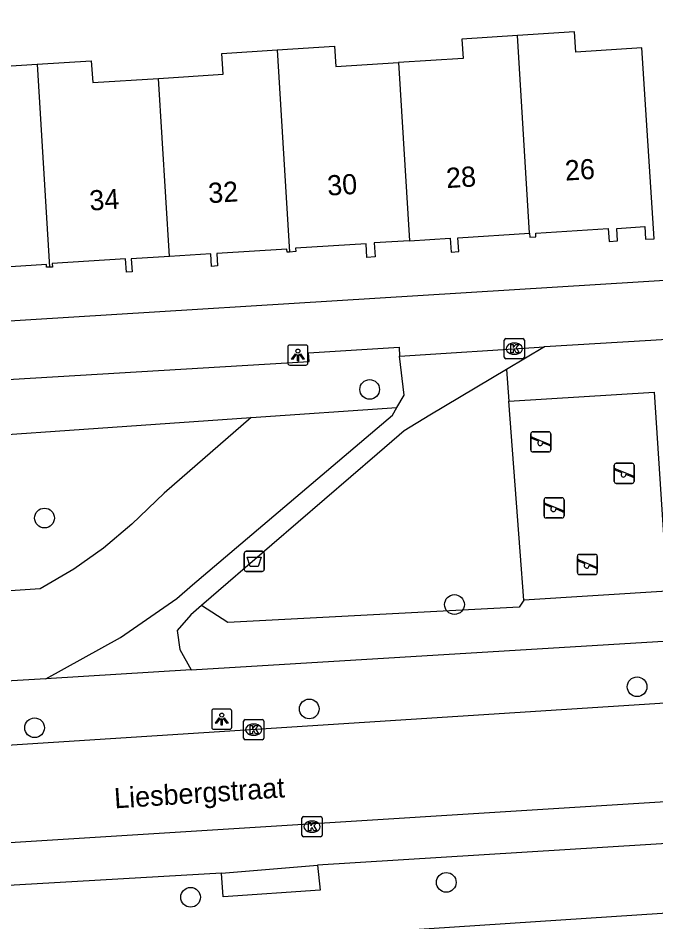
# Model space of a CAD drawing. Extents: x 159689 to 160786, y 387323 to 388339.
# Drawn here: x 160564.43 to 160596.09, y 388105.43 to 388150.28 of the extents above; entities that cross this region are included whole.
import ezdxf

# ---------------------------------------------------------------- set-up
doc = ezdxf.new("R2010")
doc.units = 0
for name, color, linetype in [('IMGEO_Afvalbak', 7, 'Continuous'), ('IMGEO_Boom', 7, 'Continuous'), ('IMGEO_Groenvoorziening', 7, 'Continuous'), ('IMGEO_Kolk', 7, 'Continuous'), ('IMGEO_Lichtpunt', 7, 'Continuous'), ('IMGEO_Openbare_ruimte_label', 7, 'Continuous'), ('IMGEO_Pand', 7, 'Continuous'), ('IMGEO_Pand_nummerreeks', 7, 'Continuous'), ('IMGEO_Rijbaan_lokaal_open', 7, 'Continuous'), ('IMGEO_Speelvoorziening', 7, 'Continuous'), ('IMGEO_Voetpad_open', 7, 'Continuous')]:
    doc.layers.add(name, color=color, linetype=linetype)

msp = doc.modelspace()

# ---------------------------------------------------------------- linework, layer by layer
at = {"layer": 'IMGEO_Afvalbak'}
for p, q in [((160575.756, 388123.815), (160576.546, 388123.815)), ((160576.546, 388123.815), (160575.756, 388123.815)), ((160575.656, 388122.915), (160575.656, 388123.715)), ((160575.656, 388123.715), (160575.656, 388122.915)), ((160576.646, 388123.715), (160576.646, 388122.915)), ((160576.646, 388122.915), (160576.646, 388123.715)), ((160576.546, 388122.815), (160575.756, 388122.815)), ((160575.756, 388122.815), (160576.546, 388122.815))]:
    msp.add_line(p, q, dxfattribs=at)
msp.add_lwpolyline([(160575.799, 388123.529), (160576.503, 388123.529), (160576.354, 388123.059), (160575.948, 388123.059), (160575.799, 388123.529)], dxfattribs=at)
for centre, start, end in [((160575.756, 388123.715), 90, 180), ((160575.756, 388123.715), 90, 180), ((160576.546, 388123.715), 0, 90), ((160576.546, 388123.715), 360, 90), ((160575.756, 388122.915), 180, 270), ((160575.756, 388122.915), 180, 270), ((160576.546, 388122.915), 270, 0), ((160576.546, 388122.915), 270, 0)]:
    msp.add_arc(centre, 0.1, start, end, dxfattribs=at)
at = {"layer": 'IMGEO_Boom'}
for centre in [(160581.88, 388131.848), (160565.742, 388125.468), (160586.09, 388121.176), (160595.154, 388117.095), (160578.881, 388115.995), (160565.249, 388115.058), (160585.683, 388107.389), (160572.99, 388106.647)]:
    msp.add_circle(centre, 0.489, dxfattribs=at)
at = {"layer": 'IMGEO_Groenvoorziening'}
for points in [[(160588.665, 388132.833), (160588.783, 388131.26)], [(160588.783, 388131.26), (160596.004, 388131.715), (160596.641, 388121.835), (160589.526, 388121.387)], [(160575.991, 388130.455), (160583.233, 388130.959)], [(160589.526, 388121.387), (160589.344, 388123.804), (160588.783, 388131.26)], [(160555.138, 388121.265), (160554.632, 388128.97), (160575.991, 388130.455)], [(160575.991, 388130.455), (160571.689, 388126.696), (160570.074, 388125.17), (160568.672, 388123.974), (160567.193, 388122.931), (160565.535, 388121.957), (160555.138, 388121.265)], [(160589.526, 388121.387), (160589.292, 388121.05), (160574.845, 388120.283), (160573.542, 388121.122)]]:
    msp.add_lwpolyline(points, dxfattribs=at)
at = {"layer": 'IMGEO_Kolk'}
for p, q in [((160588.56, 388133.446), (160588.56, 388134.298)), ((160588.635, 388134.372), (160589.487, 388134.372)), ((160589.048, 388134.152), (160589.073, 388134.152)), ((160589.561, 388134.298), (160589.561, 388133.446)), ((160589.487, 388133.372), (160588.635, 388133.372)), ((160589.071, 388133.592), (160589.046, 388133.592)), ((160575.625, 388114.54), (160575.625, 388115.392)), ((160575.7, 388115.466), (160576.552, 388115.466)), ((160576.113, 388115.246), (160576.138, 388115.246)), ((160576.626, 388115.392), (160576.626, 388114.54)), ((160576.552, 388114.466), (160575.7, 388114.466)), ((160576.136, 388114.686), (160576.111, 388114.686)), ((160578.52, 388109.727), (160578.52, 388110.579)), ((160578.595, 388110.653), (160579.447, 388110.653)), ((160579.008, 388110.433), (160579.033, 388110.433)), ((160579.521, 388110.579), (160579.521, 388109.727)), ((160579.031, 388109.873), (160579.006, 388109.873)), ((160579.447, 388109.653), (160578.595, 388109.653))]:
    msp.add_line(p, q, dxfattribs=at)
for points in [[(160588.56, 388133.446), (160588.56, 388134.298)], [(160588.635, 388134.372), (160589.487, 388134.372)], [(160588.881, 388134.072), (160589.004, 388134.072), (160589.004, 388133.921), (160589.134, 388134.072), (160589.298, 388134.072), (160589.152, 388133.921), (160589.305, 388133.672), (160589.153, 388133.672), (160589.068, 388133.836), (160589.004, 388133.769), (160589.004, 388133.672), (160588.881, 388133.672), (160588.881, 388134.072)], [(160589.561, 388134.298), (160589.561, 388133.446)], [(160589.487, 388133.372), (160588.635, 388133.372)], [(160575.625, 388114.54), (160575.625, 388115.392)], [(160575.7, 388115.466), (160576.552, 388115.466)], [(160576.626, 388115.392), (160576.626, 388114.54)], [(160575.946, 388115.166), (160576.069, 388115.166), (160576.069, 388115.015), (160576.199, 388115.166), (160576.363, 388115.166), (160576.217, 388115.015), (160576.37, 388114.766), (160576.218, 388114.766), (160576.133, 388114.93), (160576.069, 388114.863), (160576.069, 388114.766), (160575.946, 388114.766), (160575.946, 388115.166)], [(160576.552, 388114.466), (160575.7, 388114.466)], [(160578.52, 388109.727), (160578.52, 388110.579)], [(160578.595, 388110.653), (160579.447, 388110.653)], [(160578.841, 388110.353), (160578.964, 388110.353), (160578.964, 388110.202), (160579.094, 388110.353), (160579.258, 388110.353), (160579.112, 388110.202), (160579.265, 388109.953), (160579.113, 388109.953), (160579.028, 388110.117), (160578.964, 388110.05), (160578.964, 388109.953), (160578.841, 388109.953), (160578.841, 388110.353)], [(160579.521, 388110.579), (160579.521, 388109.727)], [(160579.447, 388109.653), (160578.595, 388109.653)]]:
    msp.add_lwpolyline(points, dxfattribs=at)
for centre, start, end in [((160588.637, 388134.296), 91.552, 178.448), ((160588.637, 388134.296), 91.552, 178.448), ((160589.485, 388134.296), 1.552, 88.448), ((160589.485, 388134.296), 1.552, 88.448), ((160588.637, 388133.448), 181.552, 268.448), ((160588.637, 388133.448), 181.552, 268.448), ((160589.485, 388133.448), 271.552, 358.448), ((160589.485, 388133.448), 271.552, 358.448), ((160575.702, 388115.39), 91.552, 178.448), ((160575.702, 388115.39), 91.552, 178.448), ((160576.55, 388115.39), 1.552, 88.448), ((160576.55, 388115.39), 1.552, 88.448), ((160575.702, 388114.542), 181.552, 268.448), ((160575.702, 388114.542), 181.552, 268.448), ((160576.55, 388114.542), 271.552, 358.448), ((160576.55, 388114.542), 271.552, 358.448), ((160578.597, 388110.577), 91.552, 178.448), ((160578.597, 388110.577), 91.552, 178.448), ((160579.445, 388110.577), 1.552, 88.448), ((160579.445, 388110.577), 1.552, 88.448), ((160578.597, 388109.729), 181.552, 268.448), ((160578.597, 388109.729), 181.552, 268.448), ((160579.445, 388109.729), 271.552, 358.448), ((160579.445, 388109.729), 271.552, 358.448)]:
    msp.add_arc(centre, 0.0765, start, end, dxfattribs=at)
for centre, major_axis, ratio, start_param, end_param in [((160589.047, 388133.872), (-0.387, 0.002), 0.722429, 4.712389, 7.853982), ((160589.072, 388133.872), (-0.39, 0.002), 0.717154, 1.570796, 4.712389), ((160576.112, 388114.966), (-0.387, 0.002), 0.722429, 4.712389, 7.853982), ((160576.137, 388114.966), (-0.39, 0.002), 0.717154, 1.570796, 4.712389), ((160579.007, 388110.153), (-0.387, 0.002), 0.722429, 4.712389, 7.853982), ((160579.032, 388110.153), (-0.39, 0.002), 0.717154, 1.570796, 4.712389)]:
    msp.add_ellipse(centre, major_axis=major_axis, ratio=ratio, start_param=start_param, end_param=end_param, dxfattribs=at)
at = {"layer": 'IMGEO_Lichtpunt'}
for p, q in [((160578.719, 388134.051), (160577.911, 388134.051)), ((160578.719, 388134.051), (160577.911, 388134.051)), ((160577.817, 388133.956), (160577.817, 388133.149)), ((160577.817, 388133.956), (160577.817, 388133.149)), ((160578.813, 388133.149), (160578.813, 388133.956)), ((160578.813, 388133.149), (160578.813, 388133.956)), ((160577.911, 388133.055), (160578.719, 388133.055)), ((160577.911, 388133.055), (160578.719, 388133.055)), ((160574.041, 388115.891), (160574.041, 388115.084)), ((160574.041, 388115.891), (160574.041, 388115.084)), ((160574.943, 388115.986), (160574.135, 388115.986)), ((160574.943, 388115.986), (160574.135, 388115.986)), ((160575.037, 388115.084), (160575.037, 388115.891)), ((160575.037, 388115.084), (160575.037, 388115.891)), ((160574.135, 388114.99), (160574.943, 388114.99)), ((160574.135, 388114.99), (160574.943, 388114.99))]:
    msp.add_line(p, q, dxfattribs=at)
for points in [[(160578.191, 388133.62), (160578.23, 388133.592), (160578.042, 388133.33), (160578.004, 388133.357), (160578.191, 388133.62)], [(160578.403, 388133.592), (160578.441, 388133.619), (160578.628, 388133.357), (160578.589, 388133.329), (160578.403, 388133.592)], [(160578.293, 388133.572), (160578.34, 388133.572), (160578.34, 388133.25), (160578.293, 388133.25), (160578.293, 388133.572)], [(160574.415, 388115.555), (160574.454, 388115.527), (160574.266, 388115.265), (160574.228, 388115.292), (160574.415, 388115.555)], [(160574.517, 388115.507), (160574.564, 388115.507), (160574.564, 388115.185), (160574.517, 388115.185), (160574.517, 388115.507)], [(160574.627, 388115.527), (160574.665, 388115.554), (160574.852, 388115.292), (160574.813, 388115.264), (160574.627, 388115.527)]]:
    msp.add_lwpolyline(points, dxfattribs=at)
for centre in [(160578.316, 388133.754), (160574.54, 388115.689)]:
    msp.add_circle(centre, 0.0994, dxfattribs=at)
for centre, start, end in [((160577.911, 388133.956), 90, 180), ((160577.911, 388133.956), 90, 180), ((160578.719, 388133.956), 0, 90), ((160578.719, 388133.956), 0, 90), ((160577.911, 388133.149), 180, 270), ((160577.911, 388133.149), 180, 270), ((160578.719, 388133.149), 270, 0), ((160578.719, 388133.149), 270, 360), ((160574.135, 388115.891), 90, 180), ((160574.135, 388115.891), 90, 180), ((160574.943, 388115.891), 0, 90), ((160574.943, 388115.891), 0, 90), ((160574.135, 388115.084), 180, 270), ((160574.135, 388115.084), 180, 270), ((160574.943, 388115.084), 270, 0), ((160574.943, 388115.084), 270, 360)]:
    msp.add_arc(centre, 0.0946, start, end, dxfattribs=at)
at = {"layer": 'IMGEO_Pand'}
for points in [[(160589.211, 388149.407), (160586.459, 388149.231), (160586.52, 388148.275), (160583.312, 388148.07)], [(160589.814, 388139.597), (160589.826, 388139.403), (160590.133, 388139.422), (160590.121, 388139.607), (160593.724, 388139.837), (160593.765, 388139.194), (160594.18, 388139.221), (160594.141, 388139.84), (160595.533, 388139.929), (160595.573, 388139.299), (160595.992, 388139.325), (160595.387, 388148.794), (160592.106, 388148.585), (160592.042, 388149.588), (160589.211, 388149.407)], [(160589.814, 388139.597), (160589.211, 388149.407)], [(160577.292, 388148.693), (160580.14, 388148.875), (160580.204, 388147.872), (160583.312, 388148.07)], [(160571.398, 388147.279), (160574.616, 388147.485), (160574.55, 388148.518), (160577.292, 388148.693)], [(160577.292, 388148.693), (160577.909, 388138.665)], [(160559.479, 388146.584), (160562.587, 388146.782), (160562.522, 388147.806), (160565.372, 388147.988)], [(160565.372, 388147.988), (160568.064, 388148.16), (160568.133, 388147.071), (160571.398, 388147.279)], [(160565.372, 388147.988), (160565.992, 388137.916)], [(160583.312, 388148.07), (160583.856, 388139.228)], [(160571.941, 388138.448), (160571.398, 388147.279)], [(160583.856, 388139.228), (160585.882, 388139.357), (160585.927, 388138.662), (160586.302, 388138.686), (160586.258, 388139.37), (160589.814, 388139.597)], [(160583.856, 388139.228), (160582.101, 388139.116), (160582.145, 388138.427), (160581.747, 388138.402), (160581.704, 388139.076), (160578.206, 388138.853), (160578.217, 388138.685), (160577.909, 388138.665)], [(160577.909, 388138.665), (160577.784, 388138.657), (160577.774, 388138.816), (160574.292, 388138.594), (160574.332, 388137.973), (160574.03, 388137.953), (160573.99, 388138.579), (160571.941, 388138.448)], [(160571.941, 388138.448), (160570.044, 388138.327), (160570.086, 388137.679), (160569.805, 388137.661), (160569.763, 388138.326), (160566.122, 388138.094), (160566.135, 388137.921), (160565.992, 388137.916)], [(160565.992, 388137.916), (160565.849, 388137.911), (160565.835, 388138.05), (160562.247, 388137.821), (160562.283, 388137.244), (160561.872, 388137.217), (160561.835, 388137.8), (160560.026, 388137.684)]]:
    msp.add_lwpolyline(points, dxfattribs=at)
at = {"layer": 'IMGEO_Rijbaan_lokaal_open'}
for points in [[(160598.869, 388116.427), (160556.402, 388113.703)], [(160559.774, 388109.095), (160608.738, 388112.169)]]:
    msp.add_lwpolyline(points, dxfattribs=at)
at = {"layer": 'IMGEO_Speelvoorziening'}
for p, q in [((160589.878, 388128.847), (160589.878, 388129.647)), ((160589.878, 388129.647), (160589.878, 388128.847)), ((160589.978, 388129.747), (160590.768, 388129.747)), ((160590.768, 388129.747), (160589.978, 388129.747)), ((160590.868, 388129.647), (160590.868, 388128.847)), ((160590.868, 388128.847), (160590.868, 388129.647)), ((160590.261, 388129.275), (160589.922, 388129.412)), ((160589.947, 388129.472), (160590.823, 388129.119)), ((160590.799, 388129.059), (160590.459, 388129.196)), ((160590.768, 388128.747), (160589.978, 388128.747)), ((160589.978, 388128.747), (160590.768, 388128.747)), ((160594.016, 388127.283), (160594.016, 388128.083)), ((160594.016, 388128.083), (160594.016, 388127.283)), ((160594.399, 388127.711), (160594.06, 388127.848)), ((160594.085, 388127.908), (160594.961, 388127.555)), ((160594.116, 388128.183), (160594.906, 388128.183)), ((160594.906, 388128.183), (160594.116, 388128.183)), ((160595.006, 388128.083), (160595.006, 388127.283)), ((160595.006, 388127.283), (160595.006, 388128.083)), ((160594.937, 388127.495), (160594.597, 388127.632)), ((160594.906, 388127.183), (160594.116, 388127.183)), ((160594.116, 388127.183), (160594.906, 388127.183)), ((160590.635, 388126.469), (160591.425, 388126.469)), ((160591.425, 388126.469), (160590.635, 388126.469)), ((160590.535, 388125.569), (160590.535, 388126.369)), ((160590.535, 388126.369), (160590.535, 388125.569)), ((160590.918, 388125.997), (160590.579, 388126.134)), ((160590.604, 388126.194), (160591.48, 388125.841)), ((160591.525, 388126.369), (160591.525, 388125.569)), ((160591.525, 388125.569), (160591.525, 388126.369)), ((160591.456, 388125.781), (160591.116, 388125.918)), ((160591.425, 388125.469), (160590.635, 388125.469)), ((160590.635, 388125.469), (160591.425, 388125.469)), ((160592.187, 388122.762), (160592.187, 388123.562)), ((160592.187, 388123.562), (160592.187, 388122.762)), ((160592.57, 388123.19), (160592.231, 388123.327)), ((160592.256, 388123.387), (160593.132, 388123.034)), ((160592.287, 388123.662), (160593.077, 388123.662)), ((160593.077, 388123.662), (160592.287, 388123.662)), ((160593.177, 388123.562), (160593.177, 388122.762)), ((160593.177, 388122.762), (160593.177, 388123.562)), ((160593.108, 388122.974), (160592.768, 388123.111)), ((160593.077, 388122.662), (160592.287, 388122.662)), ((160592.287, 388122.662), (160593.077, 388122.662))]:
    msp.add_line(p, q, dxfattribs=at)
for centre, radius, start, end in [((160589.978, 388129.647), 0.1, 90, 180), ((160589.978, 388129.647), 0.1, 90, 180), ((160590.768, 388129.647), 0.1, 0, 90), ((160590.768, 388129.647), 0.1, 360, 90), ((160589.935, 388129.442), 0.0327, 68.078, 248.078), ((160590.34, 388129.185), 0.12, 130.9928, 5.1632), ((160590.811, 388129.089), 0.0327, 248.078, 68.078), ((160589.978, 388128.847), 0.1, 180, 270), ((160589.978, 388128.847), 0.1, 180, 270), ((160590.768, 388128.847), 0.1, 270, 0), ((160590.768, 388128.847), 0.1, 270, 0), ((160594.116, 388128.083), 0.1, 90, 180), ((160594.116, 388128.083), 0.1, 90, 180), ((160594.073, 388127.878), 0.0327, 68.078, 248.078), ((160594.906, 388128.083), 0.1, 0, 90), ((160594.906, 388128.083), 0.1, 360, 90), ((160594.478, 388127.621), 0.12, 130.9928, 5.1632), ((160594.949, 388127.525), 0.0327, 248.078, 68.078), ((160594.116, 388127.283), 0.1, 180, 270), ((160594.116, 388127.283), 0.1, 180, 270), ((160594.906, 388127.283), 0.1, 270, 0), ((160594.906, 388127.283), 0.1, 270, 0), ((160590.635, 388126.369), 0.1, 90, 180), ((160590.635, 388126.369), 0.1, 90, 180), ((160591.425, 388126.369), 0.1, 0, 90), ((160591.425, 388126.369), 0.1, 360, 90), ((160590.592, 388126.164), 0.0327, 68.078, 248.078), ((160590.997, 388125.907), 0.12, 130.9928, 5.1632), ((160590.635, 388125.569), 0.1, 180, 270), ((160590.635, 388125.569), 0.1, 180, 270), ((160591.425, 388125.569), 0.1, 270, 0), ((160591.425, 388125.569), 0.1, 270, 0), ((160591.468, 388125.811), 0.0327, 248.078, 68.078), ((160592.287, 388123.562), 0.1, 90, 180), ((160592.287, 388123.562), 0.1, 90, 180), ((160592.244, 388123.357), 0.0327, 68.078, 248.078), ((160593.077, 388123.562), 0.1, 0, 90), ((160593.077, 388123.562), 0.1, 360, 90), ((160592.649, 388123.1), 0.12, 130.9928, 5.1632), ((160593.12, 388123.004), 0.0327, 248.078, 68.078), ((160592.287, 388122.762), 0.1, 180, 270), ((160592.287, 388122.762), 0.1, 180, 270), ((160593.077, 388122.762), 0.1, 270, 0), ((160593.077, 388122.762), 0.1, 270, 0)]:
    msp.add_arc(centre, radius, start, end, dxfattribs=at)
at = {"layer": 'IMGEO_Voetpad_open'}
for points in [[(160551.709, 388134.489), (160597.603, 388137.339), (160596.815, 388149.771), (160596.182, 388159.751), (160596.161, 388160.083)], [(160597.42, 388134.376), (160595.838, 388134.28), (160590.564, 388133.961)], [(160554.779, 388131.79), (160578.876, 388133.234), (160578.849, 388133.666), (160583.339, 388133.952), (160583.368, 388133.503)], [(160583.368, 388133.503), (160590.564, 388133.961)], [(160590.564, 388133.961), (160588.665, 388132.833)], [(160583.233, 388130.959), (160583.586, 388131.557), (160583.368, 388133.503)], [(160588.665, 388132.833), (160584.865, 388130.574), (160583.599, 388129.798), (160583.344, 388129.579), (160582.245, 388128.637), (160577.026, 388124.13), (160573.542, 388121.122)], [(160565.809, 388117.496), (160569.506, 388119.535), (160572.314, 388121.467), (160573.089, 388122.153), (160583.008, 388130.576), (160583.233, 388130.959)], [(160573.542, 388121.122), (160573.006, 388120.659), (160572.326, 388119.894), (160572.46, 388118.949), (160573.027, 388117.936)], [(160573.027, 388117.936), (160598.904, 388119.505)], [(160573.027, 388117.936), (160565.809, 388117.496)], [(160565.809, 388117.496), (160555.978, 388116.901)], [(160609.976, 388110.138), (160579.298, 388108.243)], [(160579.298, 388108.243), (160579.431, 388106.994), (160574.616, 388106.667), (160574.52, 388107.851)], [(160574.52, 388107.851), (160579.298, 388108.243)], [(160574.52, 388107.851), (160563.36, 388107.198)], [(160579.801, 388104.769), (160615.501, 388107.115)]]:
    msp.add_lwpolyline(points, dxfattribs=at)

# ---------------------------------------------------------------- texts
at = {"layer": 'IMGEO_Openbare_ruimte_label'}
msp.add_text('Liesbergstraat', height=1, rotation=3.7264, dxfattribs=at).set_placement((160569.23, 388111.058))
at = {"layer": 'IMGEO_Pand_nummerreeks'}
for s, rotation, p in [('26', 3.6096, (160591.599, 388142.207)), ('28', 3.6096, (160585.702, 388141.835)), ('32', 3.6091, (160573.896, 388141.089)), ('30', 3.6091, (160579.802, 388141.462)), ('34', 3.6091, (160567.999, 388140.718))]:
    msp.add_text(s, height=1, rotation=rotation, dxfattribs=at).set_placement(p)

doc.saveas('drawing.dxf')
